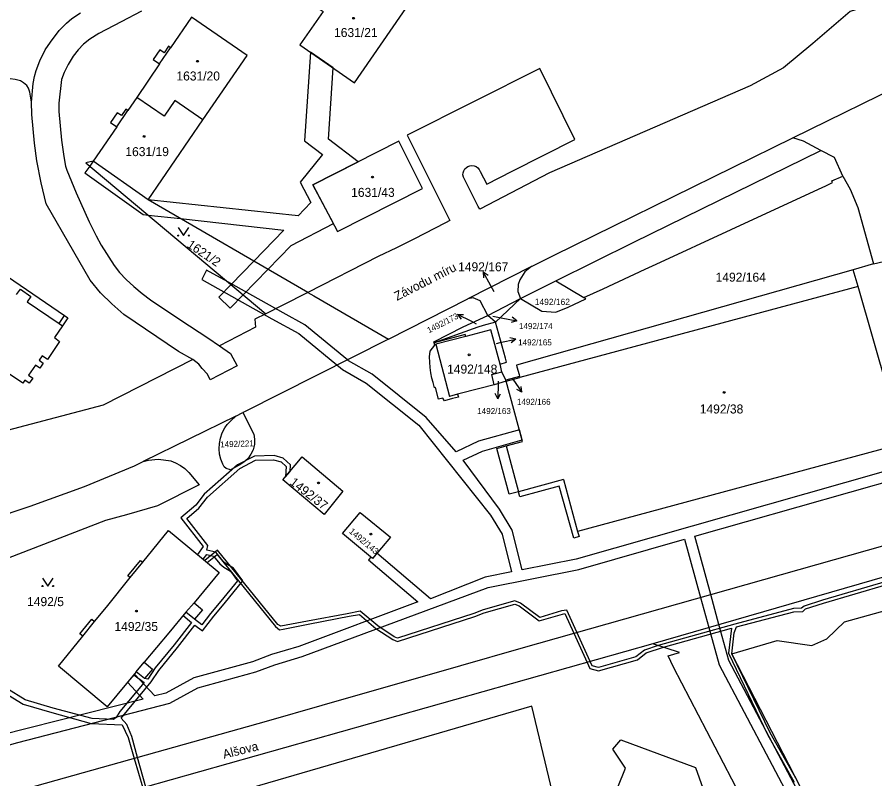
# Model space of a CAD drawing. Extents: x -869103 to -863415, y -1015889 to -1012477.
# Drawn here: x -865165.9 to -865004.1, y -1015008.1 to -1014864.3 of the extents above; entities that cross this region are included whole.
import ezdxf

# ---------------------------------------------------------------- set-up
doc = ezdxf.new("R2010")
doc.units = 0
for name, color, linetype in [('Hranice parcel', 7, 'Continuous'), ('Parcelní čísla', 7, 'Continuous'), ('Pop  PČ popisy', 7, 'Continuous'), ('Vnitřní kresba', 7, 'Continuous'), ('Věcná břemena k části', 7, 'Continuous'), ('Značky budov', 7, 'Continuous'), ('Značky kultur', 7, 'Continuous')]:
    doc.layers.add(name, color=color, linetype=linetype)

msp = doc.modelspace()

# ---------------------------------------------------------------- linework, layer by layer
at = {"layer": 'Hranice parcel'}
for p, q in [((-865130.88, -1014883.72), (-865122.54, -1014871.57)), ((-865141.23, -1014898.8), (-865130.88, -1014883.72)), ((-865141.23, -1014898.8), (-865151.56, -1014891.52)), ((-865111.08, -1014916.32), (-865141.23, -1014898.8)), ((-865004.37, -1014910.92), (-865008.21, -1014912.02)), ((-865004.37, -1014910.92), (-864998.54, -1014909.48)), ((-865068.92, -1014911.39), (-865080.91, -1014917.54)), ((-865095.86, -1014925.12), (-865080.91, -1014917.54)), ((-865077.11, -1014920.68), (-865070.96, -1014917.44)), ((-865075.71, -1014921.92), (-865070.96, -1014917.44)), ((-865075.71, -1014921.92), (-865077.11, -1014920.68)), ((-865120.96, -1014922.89), (-865127.78, -1014926.38)), ((-865129.93, -1014924.87), (-865127.78, -1014926.38)), ((-865127.78, -1014926.38), (-865125.67, -1014927.85)), ((-865132.79, -1014928.94), (-865135.47, -1014927.47)), ((-865131.65, -1014929.87), (-865132.79, -1014928.94)), ((-865074.48, -1014931.32), (-865074.82, -1014929.86)), ((-865073.71, -1014932.87), (-865074.48, -1014931.32)), ((-865073.65, -1014933.06), (-865075.92, -1014933.73)), ((-865071.14, -1014932.18), (-865073.71, -1014932.87)), ((-865073.65, -1014933.06), (-865073.71, -1014932.87)), ((-865124.64, -1014939.64), (-865142.12, -1014948.21)), ((-865124.64, -1014939.64), (-865123.33, -1014939)), ((-865045.99, -1014982.62), (-865142.2, -1015009.85))]:
    msp.add_line(p, q, dxfattribs=at)
for points in [[(-865104.23, -1014857.54), (-865106.13, -1014860.29), (-865106.59, -1014859.98), (-865107.48, -1014861.25), (-865108.31, -1014860.68), (-865109.5, -1014862.4), (-865108.21, -1014863.3), (-865112.57, -1014869.59), (-865102.28, -1014876.71), (-865091.9, -1014861.73)], [(-864997.69, -1014859.75), (-865008.76, -1014863.3), (-865015.85, -1014869.31), (-865021.36, -1014873.92), (-865027.62, -1014877.3), (-865065.47, -1014893.73), (-865078.67, -1014900.62)], [(-865163.24, -1014880.36), (-865162.93, -1014876.89), (-865162.67, -1014875.52), (-865162.31, -1014874.42), (-865161.65, -1014872.59), (-865160.64, -1014870.52), (-865159.65, -1014869.05), (-865158, -1014866.87), (-865156.62, -1014865.45), (-865155.59, -1014864.6), (-865153.97, -1014863.53)], [(-865142.49, -1014863.24), (-865146.31, -1014865.24), (-865150.5, -1014867.42), (-865152.23, -1014868.52), (-865153.38, -1014869.46), (-865154.42, -1014870.53), (-865155.33, -1014871.7), (-865156.29, -1014873.27), (-865157.03, -1014874.79), (-865157.56, -1014876.14), (-865158.05, -1014880.6), (-865158.04, -1014882.16), (-865157.55, -1014887.56), (-865157.11, -1014890.62), (-865156.77, -1014892.49), (-865156.58, -1014893.2), (-865154.79, -1014897.53), (-865152.36, -1014903.01), (-865151.02, -1014905.63), (-865150.08, -1014907.36), (-865147.62, -1014911.23), (-865146.61, -1014912.55), (-865145.33, -1014913.89), (-865143.89, -1014915.21), (-865142.35, -1014916.49), (-865140.74, -1014917.68), (-865135.04, -1014921.55), (-865129.93, -1014924.87)], [(-865122.54, -1014871.57), (-865133.04, -1014864.37), (-865136.98, -1014870.11), (-865137.35, -1014869.85), (-865138.18, -1014871.06), (-865138.99, -1014870.51), (-865140.25, -1014872.35), (-865139.07, -1014873.16), (-865143.36, -1014879.49)], [(-865078.57, -1014893.45), (-865077.35, -1014895.85), (-865072.52, -1014893.42), (-865060.74, -1014887.47), (-865067.35, -1014874.02), (-865092.38, -1014886.59), (-865086.91, -1014897.57), (-865084.62, -1014902.13), (-865084.3, -1014902.71), (-865085.12, -1014903.15), (-865091.09, -1014906.26), (-865094.38, -1014907.9), (-865097.79, -1014909.53), (-865111.08, -1014916.32)], [(-865163.24, -1014880.36), (-865163.53, -1014878.5), (-865163.8, -1014877.73), (-865164.08, -1014877.26), (-865164.7, -1014876.72), (-865165.3, -1014876.39), (-865166.27, -1014876.12), (-865167.24, -1014876), (-865168.26, -1014875.96)], [(-865064.62, -1014909.27), (-865019.59, -1014887.12), (-864996.76, -1014875.9)], [(-865143.36, -1014879.49), (-865145.06, -1014881.98), (-865145.43, -1014881.73), (-865146.25, -1014882.93), (-865147.06, -1014882.38), (-865148.32, -1014884.22), (-865147.14, -1014885.03), (-865151.56, -1014891.52)], [(-865130.88, -1014883.72), (-865136.19, -1014880.08), (-865138.21, -1014883.03), (-865143.36, -1014879.49)], [(-865135.47, -1014927.47), (-865145.8, -1014920.45), (-865148.08, -1014918.45), (-865150.19, -1014916.36), (-865152.15, -1014914), (-865160.42, -1014899.56), (-865161.37, -1014895.64), (-865162.18, -1014891.49), (-865162.67, -1014888.15), (-865163.12, -1014882.69), (-865163.24, -1014880.36)], [(-865156.98, -1014920.68), (-865156.34, -1014921.12), (-865157.37, -1014922.63), (-865158.88, -1014924.84), (-865157.91, -1014925.59), (-865160.19, -1014928.96), (-865161.21, -1014928.26), (-865161.79, -1014929.08), (-865161, -1014929.64), (-865161.66, -1014930.59), (-865162.45, -1014930.03), (-865163.79, -1014931.93), (-865162.99, -1014932.49), (-865163.66, -1014933.43), (-865164.45, -1014932.88), (-865164.86, -1014933.46), (-865200.82, -1014909.33), (-865197.06, -1014903.79), (-865197.81, -1014903.28), (-865195.49, -1014899.91), (-865194.77, -1014900.38), (-865183.27, -1014883.24), (-865180.35, -1014885.09)], [(-865175.63, -1014888.45), (-865175.32, -1014888.02), (-865172.31, -1014890.05), (-865172.61, -1014890.49), (-865172.04, -1014890.94), (-865170.52, -1014891.98), (-865179.59, -1014905.26), (-865156.98, -1014920.68)], [(-865110.17, -1014895.98), (-865105.46, -1014904.81), (-865089.47, -1014896.69), (-865093.91, -1014887.76), (-865110.17, -1014895.98)], [(-865151.56, -1014891.52), (-865152.96, -1014891.83), (-865119.02, -1014920.34)], [(-865081.56, -1014894.91), (-865081.74, -1014894.54), (-865081.82, -1014894.14), (-865081.8, -1014893.73), (-865081.68, -1014893.34), (-865081.47, -1014892.99), (-865081.18, -1014892.7), (-865080.93, -1014892.53), (-865080.55, -1014892.39), (-865080.14, -1014892.34), (-865079.73, -1014892.39), (-865079.35, -1014892.54), (-865079.02, -1014892.77), (-865078.75, -1014893.08), (-865078.57, -1014893.45)], [(-865059.03, -1014917.28), (-865055.35, -1014915.63), (-865047.43, -1014911.91), (-865045.4, -1014910.99), (-865031.24, -1014904.41), (-865014.76, -1014896.82), (-865013.37, -1014896.16), (-865012.11, -1014895.56), (-865012.27, -1014895.27), (-865010.14, -1014894.37), (-865008.77, -1014896.79), (-865007.35, -1014900.26), (-865004.37, -1014910.92)], [(-865078.67, -1014900.62), (-865078.95, -1014900.06), (-865079.29, -1014899.46), (-865081.56, -1014894.91)], [(-865068.92, -1014911.39), (-865068.4, -1014911.16), (-865064.62, -1014909.27)], [(-865008.21, -1014912.02), (-865071.74, -1014930.07), (-865071.66, -1014930.34), (-865071.25, -1014931.79), (-865071.14, -1014932.18)], [(-865068.92, -1014911.39), (-865070.18, -1014912.4), (-865071.09, -1014913.95), (-865071.43, -1014914.81), (-865071.47, -1014916.15), (-865070.96, -1014917.44)], [(-864998.78, -1014944.81), (-865007.3, -1014915.18), (-865008.21, -1014912.02)], [(-865070.96, -1014917.44), (-865064.32, -1014914.13), (-865059.03, -1014917.28)], [(-865111.08, -1014916.32), (-865115.91, -1014918.79), (-865119.02, -1014920.34)], [(-865111.08, -1014916.32), (-865109.97, -1014916.97), (-865095.86, -1014925.12)], [(-865077.11, -1014920.68), (-865078.6, -1014917.88), (-865079.88, -1014917.34), (-865080.91, -1014917.54)], [(-865070.96, -1014917.44), (-865066.95, -1014919.82), (-865064.32, -1014920.01), (-865061.95, -1014919.07), (-865058.62, -1014917.52), (-865059.03, -1014917.28)], [(-865119.02, -1014920.34), (-865121.07, -1014921.37), (-865120.96, -1014922.89)], [(-865087.24, -1014925.82), (-865087.3, -1014925.61), (-865081.8, -1014922.82), (-865077.11, -1014920.68)], [(-865075.71, -1014921.92), (-865078.04, -1014922.53), (-865079.04, -1014922.88), (-865087.24, -1014925.82)], [(-865074.82, -1014929.86), (-865073.6, -1014929.5), (-865073.83, -1014928.69), (-865075.71, -1014921.92)], [(-865074.82, -1014929.86), (-865076.58, -1014923.38), (-865081.29, -1014924.61), (-865081.43, -1014924.23), (-865087.24, -1014925.82)], [(-865095.86, -1014925.12), (-865123.02, -1014938.85), (-865123.33, -1014939)], [(-865075.92, -1014933.73), (-865078.66, -1014934.43), (-865082.83, -1014935.5), (-865082.68, -1014936.05), (-865083.77, -1014936.33), (-865085.29, -1014936.8), (-865085.62, -1014936.27), (-865086.41, -1014936.48), (-865087.02, -1014934.23), (-865087.21, -1014934.29), (-865087.45, -1014933.34), (-865087.67, -1014932.49), (-865087.88, -1014931.51), (-865088.01, -1014930.51), (-865088.09, -1014929.5), (-865088.16, -1014928.48), (-865088.04, -1014927.41), (-865087.12, -1014926.28), (-865087.24, -1014925.82)], [(-865125.67, -1014927.85), (-865124.44, -1014930.19), (-865129.5, -1014932.8), (-865130.04, -1014931.74), (-865131, -1014930.68), (-865131.65, -1014929.87)], [(-865132.79, -1014928.94), (-865149.72, -1014937.59), (-865187.14, -1014947.45), (-865208.08, -1014952.64)], [(-865075.92, -1014933.73), (-865076.41, -1014931.83), (-865074.48, -1014931.32)], [(-864998.78, -1014944.81), (-865060.2, -1014961.44), (-865059.92, -1014962.4), (-865060.89, -1014962.68), (-865063.7, -1014952.91), (-865071.11, -1014954.9), (-865071.37, -1014953.94), (-865073.13, -1014954.41), (-865075.46, -1014945.77), (-865073.7, -1014945.29), (-865070.58, -1014944.45), (-865073.65, -1014933.06)], [(-865073.65, -1014933.06), (-865071.09, -1014932.37), (-865071.14, -1014932.18)], [(-865123.33, -1014939), (-865121.26, -1014943.04), (-865121.12, -1014944), (-865121.16, -1014945.01), (-865121.39, -1014946), (-865121.81, -1014946.87), (-865122.41, -1014947.73), (-865123.16, -1014948.35), (-865124.02, -1014948.89), (-865125.67, -1014949.8), (-865126.48, -1014949.57), (-865126.88, -1014949.22), (-865127.13, -1014948.75), (-865127.5, -1014947.8), (-865127.76, -1014946.83), (-865127.84, -1014945.83), (-865127.77, -1014944.81), (-865127.59, -1014943.81), (-865127.24, -1014942.82), (-865126.75, -1014941.89), (-865126.28, -1014941.23), (-865125.54, -1014940.49), (-865124.64, -1014939.64)], [(-865142.12, -1014948.21), (-865141.12, -1014947.98), (-865139.33, -1014947.81), (-865138.32, -1014947.88), (-865136.93, -1014948.13), (-865136.02, -1014948.47), (-865135.12, -1014948.98), (-865134.27, -1014949.56), (-865133.55, -1014950.29), (-865131.57, -1014952.65), (-865139.42, -1014956.61), (-865145.27, -1014958.28), (-865149.23, -1014959.35), (-865181.35, -1014971.78)], [(-865108.03, -1014958.21), (-865115.79, -1014951.69), (-865112.14, -1014947.36)], [(-865112.14, -1014947.36), (-865104.49, -1014953.81), (-865108.03, -1014958.21)], [(-865182.04, -1014962.41), (-865179.54, -1014961.77), (-865170.85, -1014959.11), (-865163.46, -1014956.63), (-865153.24, -1014952.92), (-865143.8, -1014949.04), (-865142.12, -1014948.21)], [(-865070.82, -1014983.44), (-864975.97, -1014956.6), (-864973.51, -1014955.69)], [(-865104.55, -1014961.8), (-865101.23, -1014957.86), (-865095.52, -1014962.52), (-865098.91, -1014966.54), (-865104.55, -1014961.8)], [(-864964.03, -1014959.28), (-864976.2, -1014962.46), (-865045.99, -1014982.62)], [(-865127.8, -1014969.18), (-865132.56, -1014974.88), (-865130.97, -1014976.2), (-865132.48, -1014978.01), (-865134.07, -1014976.69), (-865137.32, -1014980.59), (-865141.94, -1014986.12), (-865140.4, -1014987.4), (-865141.91, -1014989.21), (-865143.45, -1014987.93), (-865148.94, -1014994.52), (-865158.13, -1014986.88), (-865153.55, -1014981.22), (-865154.12, -1014980.75), (-865151.83, -1014978.01), (-865151.31, -1014978.45), (-865149.08, -1014975.7), (-865144.58, -1014970.14), (-865145.02, -1014969.79), (-865142.68, -1014966.89), (-865142.24, -1014967.24), (-865137.37, -1014961.23)], [(-865137.37, -1014961.23), (-865135.9, -1014962.42), (-865127.8, -1014969.18)], [(-865022.55, -1014982.02), (-865016.01, -1014982.98), (-865013.21, -1014981.71), (-865009.83, -1014978.49), (-864958.93, -1014964.34), (-864938.23, -1015007.14), (-864958.01, -1015068.73), (-864984.75, -1015074.58), (-865031.1, -1014984.56), (-865022.55, -1014982.02)], [(-865118.87, -1014997.26), (-865108.39, -1014994.25), (-865082.2, -1014986.71), (-865070.82, -1014983.44)], [(-865037.36, -1015017.48), (-865036.68, -1015015.69), (-865052.59, -1015009.68), (-865051.19, -1015006.14), (-865053.53, -1015002.55), (-865052.06, -1015000.75), (-865037.94, -1015006.02), (-865036.59, -1015009.91), (-865029.99, -1015012.21), (-865029.45, -1015011.99), (-865029.56, -1015011.19), (-865042.08, -1014987.07), (-865043.11, -1014984.94), (-865040.99, -1014984.29), (-865045.99, -1014982.62)], [(-865080.54, -1015156.37), (-865030.08, -1015135.59), (-865028.61, -1015134.09), (-865049.64, -1015074.6), (-865068.86, -1014994.42), (-865128.16, -1015011.73), (-865128.01, -1015012.28)], [(-865275.44, -1015063.28), (-865272.86, -1015060.54), (-865258.77, -1015044.27), (-865255.25, -1015040.94), (-865250.52, -1015037.31), (-865245.91, -1015034.57), (-865241.74, -1015032.45), (-865234.82, -1015029.79), (-865118.87, -1014997.26)]]:
    msp.add_lwpolyline(points, dxfattribs=at)
at = {"layer": 'Pop  PČ popisy'}
for p, q in [((-865076.55, -1014915.05), (-865078.01, -1014912.43)), ((-865078.01, -1014912.43), (-865077.08, -1014913.06)), ((-865078.01, -1014912.43), (-865077.96, -1014913.54)), ((-865075.94, -1014916.17), (-865076.55, -1014915.05)), ((-865080.16, -1014921.81), (-865082.83, -1014920.45)), ((-865082.83, -1014920.45), (-865081.71, -1014920.46)), ((-865082.83, -1014920.45), (-865082.17, -1014921.35)), ((-865079.25, -1014922.27), (-865080.16, -1014921.81)), ((-865076.16, -1014920.81), (-865074.62, -1014921.11)), ((-865074.62, -1014921.11), (-865071.67, -1014921.68)), ((-865071.67, -1014921.68), (-865072.75, -1014921.98)), ((-865071.67, -1014921.68), (-865072.56, -1014921)), ((-865074.81, -1014925.78), (-865071.88, -1014925.16)), ((-865071.88, -1014925.16), (-865072.96, -1014924.87)), ((-865071.88, -1014925.16), (-865072.75, -1014925.85)), ((-865075.48, -1014925.92), (-865074.81, -1014925.78)), ((-865075.21, -1014933.41), (-865075.26, -1014936.41)), ((-865075.2, -1014933.06), (-865075.21, -1014933.41)), ((-865072.45, -1014932.63), (-865072.41, -1014932.69)), ((-865072.41, -1014932.69), (-865070.69, -1014935.15)), ((-865070.69, -1014935.15), (-865071.67, -1014934.61)), ((-865070.69, -1014935.15), (-865070.85, -1014934.04)), ((-865075.26, -1014936.41), (-865075.75, -1014935.4)), ((-865075.26, -1014936.41), (-865074.74, -1014935.42))]:
    msp.add_line(p, q, dxfattribs=at)
at = {"layer": 'Vnitřní kresba'}
for p, q in [((-865139.07, -1014873.16), (-865136.98, -1014870.11)), ((-865147.14, -1014885.03), (-865145.06, -1014881.98)), ((-865017.6, -1014887.74), (-865019.59, -1014887.12)), ((-865014.29, -1014889.5), (-865017.6, -1014887.74)), ((-865049.62, -1014906.8), (-865014.29, -1014889.5)), ((-865011.72, -1014890.86), (-865014.29, -1014889.5)), ((-865010.14, -1014894.37), (-865011.72, -1014890.86)), ((-865064.32, -1014914.13), (-865049.62, -1014906.8)), ((-865166.03, -1014916.72), (-865165.32, -1014915.69)), ((-865165.32, -1014915.69), (-865163.32, -1014917.06)), ((-865007.3, -1014915.18), (-865071.09, -1014932.37)), ((-865163.32, -1014917.06), (-865164.02, -1014918.09)), ((-865164.02, -1014918.09), (-865158.01, -1014922.19)), ((-865158.01, -1014922.19), (-865156.98, -1014920.68)), ((-865158.01, -1014922.19), (-865157.37, -1014922.63)), ((-865081.29, -1014924.61), (-865086.97, -1014926.1)), ((-865087.12, -1014926.28), (-865086.97, -1014926.1)), ((-865086.97, -1014926.1), (-865084.39, -1014935.95)), ((-865082.83, -1014935.5), (-865084.39, -1014935.95)), ((-865073.7, -1014945.29), (-865071.37, -1014953.94)), ((-865062.86, -1014951.64), (-865071.37, -1014953.94)), ((-865062.86, -1014951.64), (-865060.2, -1014961.44)), ((-865144.58, -1014970.14), (-865142.24, -1014967.24)), ((-865134.07, -1014976.69), (-865132.56, -1014974.88)), ((-865153.55, -1014981.22), (-865151.31, -1014978.45)), ((-865143.45, -1014987.93), (-865141.94, -1014986.12))]:
    msp.add_line(p, q, dxfattribs=at)
at = {"layer": 'Věcná břemena k části'}
msp.add_lwpolyline([(-865141.22, -1014901.7), (-865135.08, -1014902.38), (-865115.59, -1014904.53), (-865121.28, -1014910.4), (-865125.58, -1014914.83), (-865127.88, -1014917.2), (-865125.72, -1014919.28), (-865123.28, -1014916.77), (-865118.61, -1014911.95), (-865114.25, -1014907.46), (-865106.26, -1014903.32), (-865110.17, -1014895.98), (-865101.61, -1014891.65), (-865107.19, -1014887.36), (-865106.31, -1014873.92), (-865110.61, -1014870.94), (-865111.72, -1014887.66), (-865108.29, -1014890.3), (-865112.53, -1014895.48), (-865110.5, -1014899.36), (-865112.91, -1014901.82), (-865141.23, -1014898.8), (-865151.56, -1014891.52), (-865152.22, -1014892.45), (-865153.14, -1014893.73), (-865142.18, -1014901.59)], close=True, dxfattribs=at)
for points in [[(-864987.97, -1014946.01), (-865060.44, -1014966.67), (-865070.67, -1014968.69), (-865072.55, -1014961.16), (-865074.95, -1014957.25), (-865081.8, -1014947.98), (-865078.17, -1014946.26), (-865070.66, -1014944.16), (-865071.18, -1014942.22), (-865078.91, -1014944.4), (-865083.13, -1014946.4), (-865088.74, -1014939.9), (-865098.95, -1014931.76), (-865103.4, -1014929.19), (-865103.59, -1014929.03), (-865111.65, -1014922.43), (-865115.75, -1014920.14), (-865126.2, -1014914.31), (-865130.18, -1014912.09), (-865131.09, -1014913.88), (-865117.87, -1014921.31), (-865112.81, -1014924.07), (-865104.55, -1014930.84), (-865100.08, -1014933.42), (-865090.14, -1014941.34), (-865076.61, -1014958.37), (-865074.42, -1014961.94), (-865072.64, -1014969.08), (-865077.65, -1014970.09), (-865087.94, -1014974.12), (-865098.06, -1014965.53), (-865098.91, -1014966.54), (-865099.2, -1014966.29), (-865099.64, -1014966.8), (-865090.34, -1014974.71), (-865112.79, -1014983.14), (-865117.95, -1014984.68), (-865121.5, -1014986.06), (-865132.57, -1014989.06), (-865137.87, -1014991.94), (-865139.95, -1014992.48), (-865143.81, -1014988.36), (-865145.1, -1014989.91), (-865142.15, -1014993.07), (-865180, -1015002.63)], [(-865017.64, -1015012.35), (-865031.69, -1014985.77), (-865033.53, -1014979.02), (-865035.09, -1014973.33), (-865038.09, -1014962.33), (-864989.35, -1014948.47), (-864989.06, -1014949.48), (-864975.65, -1014945.69), (-864962.32, -1014942.33), (-864962.2, -1014942.31), (-864952.89, -1014940.63), (-864951.11, -1014940.31), (-864950.07, -1014940.12)], [(-865141.62, -1015009.69), (-865143.19, -1015004.08), (-865144.29, -1015000.13), (-865145.21, -1014997.89), (-865146.27, -1014996.7), (-865140.61, -1014989.79), (-865139.22, -1014987.65), (-865135.66, -1014983.36), (-865132.4, -1014979.11), (-865130.94, -1014980.2), (-865128.82, -1014977.41), (-865126.89, -1014975.09), (-865123.34, -1014970.75), (-865125.13, -1014968.33), (-865126.48, -1014967.52), (-865127.12, -1014966.98), (-865128.43, -1014965.35), (-865130.14, -1014964.96), (-865129.92, -1014964.09), (-865133.92, -1014958.99), (-865131.64, -1014957.05), (-865130.04, -1014954.96), (-865123.91, -1014949.55), (-865120.94, -1014948), (-865117.55, -1014947.9), (-865116.14, -1014948.3), (-865115.17, -1014949.19), (-865115.32, -1014951.14), (-865114.44, -1014950.09), (-865114.35, -1014948.87), (-865115.74, -1014947.58), (-865117.45, -1014947.1), (-865121.14, -1014947.2), (-865124.37, -1014948.88), (-865130.62, -1014954.41), (-865132.22, -1014956.49), (-865135.02, -1014958.89), (-865130.8, -1014964.27), (-865131.89, -1014965.76), (-865130.8, -1014966.68), (-865130.16, -1014965.78), (-865128.87, -1014966.07), (-865127.7, -1014967.54), (-865126.94, -1014968.18), (-865125.67, -1014968.93), (-865124.36, -1014970.73), (-865127.51, -1014974.59), (-865129.44, -1014976.91), (-865131.1, -1014979.08), (-865132.48, -1014978.01), (-865134.07, -1014976.69), (-865134.58, -1014977.3), (-865133.03, -1014978.61), (-865136.28, -1014982.86), (-865139.86, -1014987.17), (-865141.25, -1014989.31), (-865141.91, -1014989.21), (-865143.45, -1014987.93), (-865143.9, -1014988.47), (-865141.93, -1014989.92), (-865146.54, -1014995.45), (-865147.23, -1014996.53), (-865147.73, -1014996.96), (-865151.8, -1014996.76), (-865159.15, -1014994.76), (-865164.41, -1014993.22), (-865167.87, -1014991.1)], [(-865165.81, -1015001.24), (-865137.14, -1014993.82), (-865131.82, -1014990.92), (-865120.88, -1014987.96), (-865117.31, -1014986.58), (-865112.15, -1014985.04), (-865077.07, -1014972.01), (-865059.97, -1014968.61), (-865040.01, -1014962.89), (-865037.01, -1014973.87), (-865035.45, -1014979.57), (-865033.52, -1014986.61), (-865019.34, -1015013.41)], [(-865067.35, -1014977.66), (-865070.94, -1014974.97), (-865072.03, -1014974.52), (-865078.03, -1014976.22), (-865079.78, -1014976.92), (-865094.15, -1014981.55), (-865094.79, -1014981.31), (-865097.87, -1014979.24), (-865101.19, -1014976.47), (-865103.69, -1014976.97), (-865111.12, -1014978.38), (-865116.15, -1014979.33), (-865116.74, -1014978.97), (-865128.11, -1014964.96), (-865130.53, -1014966.9), (-865130.07, -1014967.29)], [(-865130.07, -1014967.29), (-865128.21, -1014965.8), (-865117.18, -1014979.39), (-865116.44, -1014980), (-865115.72, -1014979.86), (-865110.74, -1014978.88), (-865103.32, -1014977.42), (-865101.37, -1014977.11), (-865098.23, -1014979.72), (-865095.07, -1014981.85), (-865094.17, -1014982.19), (-865079.58, -1014977.48), (-865077.83, -1014976.78), (-865072.07, -1014975.16), (-865071.24, -1014975.49), (-865067.47, -1014978.32), (-865062.58, -1014976.92), (-865060.9, -1014980.63), (-865058.41, -1014986.14), (-865057.9, -1014987.31), (-865056.27, -1014987.74), (-865048.91, -1014985.67), (-865047.26, -1014984.36), (-865044, -1014983.28), (-865031.19, -1014979.7), (-865031.73, -1014984.42), (-865024.39, -1014999.73), (-865019.33, -1015008.73)], [(-865002, -1014970.85), (-865014, -1014974.38), (-865017.49, -1014975.52), (-865017.94, -1014975.93), (-865019.5, -1014976), (-865030.54, -1014978.91), (-865045, -1014982.95), (-865047.56, -1014983.82), (-865049.19, -1014985.13), (-865056.27, -1014987.12), (-865057.46, -1014986.81), (-865057.83, -1014985.97), (-865060.32, -1014980.47), (-865062.22, -1014976.26), (-865063.26, -1014976.4), (-865067.35, -1014977.66)], [(-865018.79, -1015008.47), (-865023.85, -1014999.45), (-865031.1, -1014984.56), (-865030.69, -1014980.54), (-865030.25, -1014979.45), (-865019.42, -1014976.6), (-865017.7, -1014976.53), (-865017.19, -1014976.06), (-865013.82, -1014974.96), (-865001.84, -1014971.43)], [(-865168.37, -1014991.84), (-865164.77, -1014994.06), (-865159.39, -1014995.62), (-865151.94, -1014997.66), (-865146.1, -1014997.94), (-865144.95, -1015000.35), (-865143.82, -1015004.26), (-865142.2, -1015009.85)], [(-865208.23, -1015013.16), (-865165.81, -1015001.24)]]:
    msp.add_lwpolyline(points, dxfattribs=at)
at = {"layer": 'Značky budov'}
for centre in [(-865102.45, -1014864.56), (-865131.9, -1014872.68), (-865141.98, -1014886.85), (-865098.88, -1014894.53), (-865080.67, -1014928.1), (-865032.55, -1014935.18), (-865109.07, -1014952.27), (-865099.2, -1014961.92), (-865143.43, -1014976.45)]:
    msp.add_circle(centre, 0.175, dxfattribs=at)
at = {"layer": 'Značky kultur'}
for points in [[(-865135.53, -1014904.07), (-865134.53, -1014905.57), (-865133.53, -1014904.07)], [(-865161.14, -1014970.23), (-865160.14, -1014971.73), (-865159.14, -1014970.23)]]:
    msp.add_lwpolyline(points, dxfattribs=at)
for centre in [(-865135.53, -1014905.57), (-865133.53, -1014905.57), (-865161.14, -1014971.73), (-865159.14, -1014971.73)]:
    msp.add_circle(centre, 0.1, dxfattribs=at)

# ---------------------------------------------------------------- texts
at = {"layer": 'Parcelní čísla'}
for s, height, p in [('1631/21', 1.7, (-865106.14, -1014868.1)), ('1631/20', 1.7, (-865135.88, -1014876.3)), ('1631/19', 1.7, (-865145.51, -1014890.58)), ('1631/43', 1.7, (-865102.92, -1014898.27)), ('1492/167', 1.7, (-865082.74, -1014912.32)), ('1492/164', 1.7, (-865034.17, -1014914.28)), ('1492/162', 1.19, (-865068.28, -1014918.69)), ('1492/174', 1.139, (-865071.26, -1014923.24)), ('1492/165', 1.139, (-865071.42, -1014926.31)), ('1492/148', 1.7, (-865084.82, -1014931.63)), ('1492/166', 1.139, (-865071.65, -1014937.53)), ('1492/163', 1.139, (-865079.14, -1014939.27)), ('1492/38', 1.7, (-865037.16, -1014939.16)), ('1492/5', 1.7, (-865164.05, -1014975.53)), ('1492/35', 1.7, (-865147.57, -1014980.22))]:
    msp.add_text(s, height=height, dxfattribs=at).set_placement(p)
for s, height, rotation, p in [('1621/2', 1.7, 326, (-865134.04, -1014907.65)), ('1492/173', 1.139, 27, (-865088.23, -1014924.04)), ('1492/221', 1.139, 2, (-865127.61, -1014945.57)), ('1492/37', 1.7, 322, (-865114.64, -1014952.42)), ('1492/143', 1.19, 320, (-865103.42, -1014961.59))]:
    msp.add_text(s, height=height, rotation=rotation, dxfattribs=at).set_placement(p)
at = {"layer": 'Pop  PČ popisy'}
for s, rotation, p in [('Závodu míru', 27, (-865094.26, -1014917.91)), ('Alšova', 14, (-865126.91, -1015004.36))]:
    msp.add_text(s, height=1.7, rotation=rotation, dxfattribs=at).set_placement(p)

doc.saveas('drawing.dxf')
